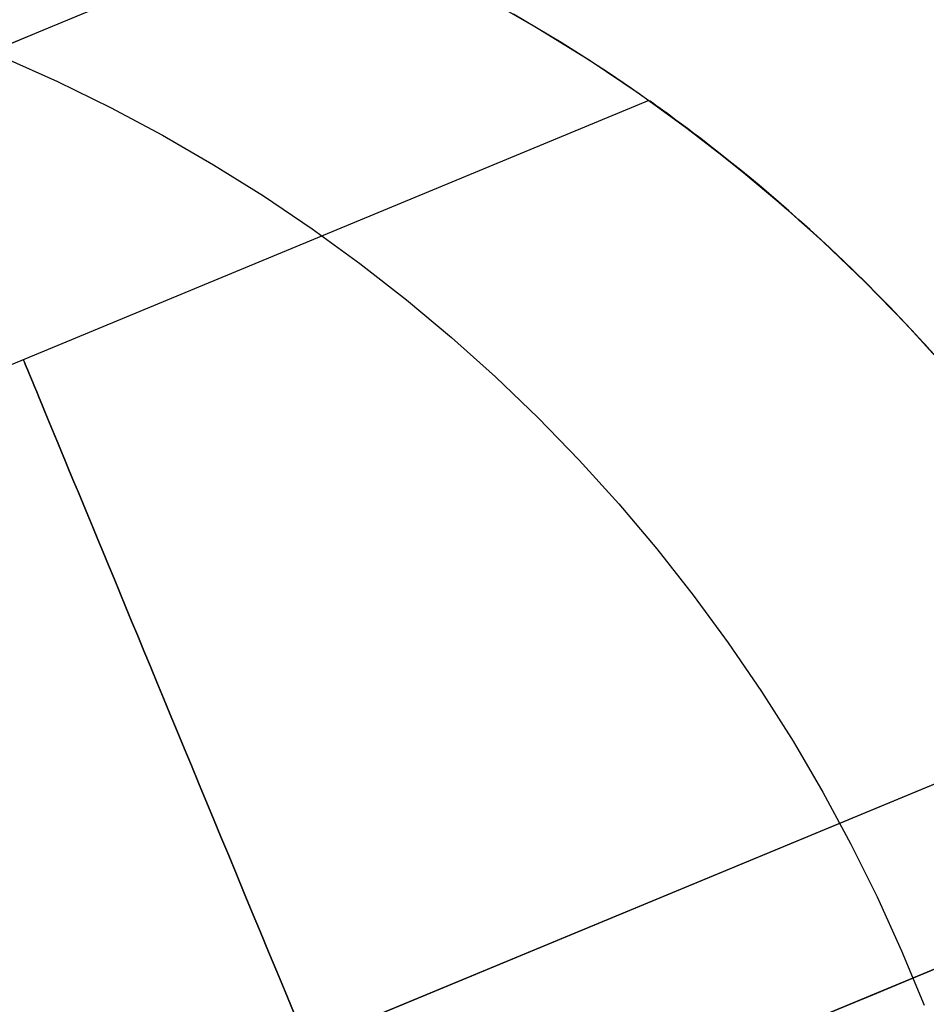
# Model space of a CAD drawing. Extents: x -3378 to 3007, y -425 to 173.
# Tile 335 of 396: x 2227.97 to 2235.93, y 19.91 to 28.55. Entities that reach past the tile are written whole.
import ezdxf

# ---------------------------------------------------------------- set-up
doc = ezdxf.new("R2010")
doc.units = 0
doc.layers.add('PREDEFINITO', color=7, linetype='CONTINUOUS')

msp = doc.modelspace()

# ---------------------------------------------------------------- linework, layer by layer
at = {"layer": 'PREDEFINITO'}
for p, q in [((2232.0872, 28.7206, 2295), (2232.536, 28.4624, 2295)), ((2232.0872, 28.7206, 1820.0006), (2232.536, 28.4624, 1820.0006)), ((2232.0872, 28.7206, 2057.5021), (2232.536, 28.4624, 2057.5021)), ((2232.3029, 28.5991, 1348.1261), (2232.7214, 28.3495, 1347.8338)), ((2232.536, 28.4624, 2295), (2232.9756, 28.1888, 2295)), ((2232.536, 28.4624, 1820.0006), (2232.9756, 28.1888, 1820.0006)), ((2232.536, 28.4624, 2057.5021), (2232.9756, 28.1888, 2057.5021)), ((2232.7214, 28.3495, 1347.8338), (2232.9295, 28.2185, 1347.6912)), ((2227.8296, 28.2152, 2363.7998), (2228.3014, 28.0042, 2363.8319)), ((2232.9295, 28.2185, 1347.6912), (2233.1365, 28.0833, 1347.5512)), ((2232.9756, 28.1888, 2295), (2233.4056, 27.9002, 2295)), ((2232.9756, 28.1888, 1820.0006), (2233.4056, 27.9002, 1820.0006)), ((2232.9756, 28.1888, 2057.5021), (2233.4056, 27.9002, 2057.5021)), ((2233.1365, 28.0833, 1347.5512), (2233.3391, 27.9462, 1347.4161)), ((2228.3014, 28.0042, 2363.8319), (2228.7657, 27.7769, 2363.8627)), ((2233.3391, 27.9462, 1347.4161), (2233.5406, 27.805, 1347.2835)), ((2233.4927, 27.839, 1837.9173), (2220.3799, 22.4075, 1837.9173)), ((2233.4927, 27.839, 2262.0004), (2220.3799, 22.4075, 2262.0004)), ((2233.4927, 27.839, 1413.8342), (2220.3799, 22.4075, 1413.8342)), ((2233.4056, 27.9002, 2295), (2233.8253, 27.5969, 2295)), ((2233.4056, 27.9002, 1820.0006), (2233.8253, 27.5969, 1820.0006)), ((2233.4056, 27.9002, 2057.5021), (2233.8253, 27.5969, 2057.5021)), ((2233.4951, 27.8373, 1837.7164), (2233.4927, 27.839, 1837.9173)), ((2233.4927, 27.839, 1837.9173), (2233.4951, 27.8373, 1838.1182)), ((2233.4951, 27.8373, 2261.7994), (2233.4927, 27.839, 2262.0004)), ((2233.4927, 27.839, 2262.0004), (2233.4951, 27.8373, 2262.2013)), ((2233.4951, 27.8373, 1413.6333), (2233.4927, 27.839, 1413.8342)), ((2233.4927, 27.839, 1413.8342), (2233.4951, 27.8373, 1414.0351)), ((2233.5024, 27.8321, 1837.5156), (2233.4951, 27.8373, 1837.7164)), ((2233.4951, 27.8373, 1838.1182), (2233.5024, 27.8321, 1838.319)), ((2233.5024, 27.8321, 2261.5987), (2233.4951, 27.8373, 2261.7994)), ((2233.4951, 27.8373, 2262.2013), (2233.5024, 27.8321, 2262.402)), ((2233.5024, 27.8321, 1413.4325), (2233.4951, 27.8373, 1413.6333)), ((2233.4951, 27.8373, 1414.0351), (2233.5024, 27.8321, 1414.2359)), ((2233.5145, 27.8235, 1837.3152), (2233.5024, 27.8321, 1837.5156)), ((2233.5024, 27.8321, 1838.319), (2233.5145, 27.8235, 1838.5194)), ((2233.5145, 27.8235, 2261.3983), (2233.5024, 27.8321, 2261.5987)), ((2233.5024, 27.8321, 2262.402), (2233.5145, 27.8235, 2262.6024)), ((2233.5145, 27.8235, 1413.2321), (2233.5024, 27.8321, 1413.4325)), ((2233.5024, 27.8321, 1414.2359), (2233.5145, 27.8235, 1414.4363)), ((2233.5315, 27.8115, 1837.1153), (2233.5145, 27.8235, 1837.3152)), ((2233.5145, 27.8235, 1838.5194), (2233.5315, 27.8115, 1838.7192)), ((2233.5315, 27.8115, 2261.1984), (2233.5145, 27.8235, 2261.3983)), ((2233.5145, 27.8235, 2262.6024), (2233.5315, 27.8115, 2262.8023)), ((2233.5315, 27.8115, 1413.0323), (2233.5145, 27.8235, 1413.2321)), ((2233.5145, 27.8235, 1414.4363), (2233.5315, 27.8115, 1414.6362)), ((2228.7657, 27.7769, 2363.8627), (2229.2219, 27.5338, 2363.8924)), ((2233.5532, 27.796, 1836.9161), (2233.5315, 27.8115, 1837.1153)), ((2233.5315, 27.8115, 1838.7192), (2233.5532, 27.796, 1838.9184)), ((2233.5532, 27.796, 2260.9992), (2233.5315, 27.8115, 2261.1984)), ((2233.5315, 27.8115, 2262.8023), (2233.5532, 27.796, 2263.0015)), ((2233.5532, 27.796, 1412.8331), (2233.5315, 27.8115, 1413.0323)), ((2233.5315, 27.8115, 1414.6362), (2233.5532, 27.796, 1414.8354)), ((2233.5406, 27.805, 1347.2835), (2233.7409, 27.6597, 1347.1537)), ((2233.5795, 27.7771, 1836.7179), (2233.5532, 27.796, 1836.9161)), ((2233.5532, 27.796, 1838.9184), (2233.5795, 27.7771, 1839.1167)), ((2233.5795, 27.7771, 2260.8009), (2233.5532, 27.796, 2260.9992)), ((2233.5532, 27.796, 2263.0015), (2233.5795, 27.7771, 2263.1998)), ((2233.5795, 27.7771, 1412.6348), (2233.5532, 27.796, 1412.8331)), ((2233.5532, 27.796, 1414.8354), (2233.5795, 27.7771, 1415.0336)), ((2233.6105, 27.7549, 1836.5206), (2233.5795, 27.7771, 1836.7179)), ((2233.5795, 27.7771, 1839.1167), (2233.6105, 27.7549, 1839.3139)), ((2233.6105, 27.7549, 2260.6037), (2233.5795, 27.7771, 2260.8009)), ((2233.5795, 27.7771, 2263.1998), (2233.6105, 27.7549, 2263.397)), ((2233.6105, 27.7549, 1412.4376), (2233.5795, 27.7771, 1412.6348)), ((2233.5795, 27.7771, 1415.0336), (2233.6105, 27.7549, 1415.2309)), ((2233.646, 27.7292, 1836.3245), (2233.6105, 27.7549, 1836.5206)), ((2233.6105, 27.7549, 1839.3139), (2233.646, 27.7292, 1839.5101)), ((2233.646, 27.7292, 2260.4075), (2233.6105, 27.7549, 2260.6037)), ((2233.6105, 27.7549, 2263.397), (2233.646, 27.7292, 2263.5932)), ((2233.646, 27.7292, 1412.2414), (2233.6105, 27.7549, 1412.4376)), ((2233.6105, 27.7549, 1415.2309), (2233.646, 27.7292, 1415.427)), ((2233.6859, 27.7001, 1836.1295), (2233.646, 27.7292, 1836.3245)), ((2233.646, 27.7292, 1839.5101), (2233.6859, 27.7001, 1839.705)), ((2233.6859, 27.7001, 2260.2126), (2233.646, 27.7292, 2260.4075)), ((2233.646, 27.7292, 2263.5932), (2233.6859, 27.7001, 2263.7881)), ((2233.6859, 27.7001, 1412.0465), (2233.646, 27.7292, 1412.2414)), ((2233.646, 27.7292, 1415.427), (2233.6859, 27.7001, 1415.622)), ((2233.73, 27.6677, 1835.9362), (2233.6859, 27.7001, 1836.1295)), ((2233.6859, 27.7001, 1839.705), (2233.73, 27.6677, 1839.8983)), ((2233.73, 27.6677, 2260.0193), (2233.6859, 27.7001, 2260.2126)), ((2233.6859, 27.7001, 2263.7881), (2233.73, 27.6677, 2263.9814)), ((2233.73, 27.6677, 1411.8532), (2233.6859, 27.7001, 1412.0465)), ((2233.6859, 27.7001, 1415.622), (2233.73, 27.6677, 1415.8153)), ((2233.7783, 27.6319, 1835.7446), (2233.73, 27.6677, 1835.9362)), ((2233.73, 27.6677, 1839.8983), (2233.7783, 27.6319, 1840.0899)), ((2233.7783, 27.6319, 2259.8277), (2233.73, 27.6677, 2260.0193)), ((2233.73, 27.6677, 2263.9814), (2233.7783, 27.6319, 2264.173)), ((2233.7783, 27.6319, 1411.6616), (2233.73, 27.6677, 1411.8532)), ((2233.73, 27.6677, 1415.8153), (2233.7783, 27.6319, 1416.0068)), ((2233.7409, 27.6597, 1347.1537), (2233.9399, 27.5102, 1347.0267)), ((2233.8307, 27.5929, 1835.5548), (2233.7783, 27.6319, 1835.7446)), ((2233.7783, 27.6319, 1840.0899), (2233.8307, 27.5929, 1840.2797)), ((2233.8307, 27.5929, 2259.6379), (2233.7783, 27.6319, 2259.8277)), ((2233.7783, 27.6319, 2264.173), (2233.8307, 27.5929, 2264.3628)), ((2233.8307, 27.5929, 1411.4717), (2233.7783, 27.6319, 1411.6616)), ((2233.7783, 27.6319, 1416.0068), (2233.8307, 27.5929, 1416.1967)), ((2233.8253, 27.5969, 2295), (2234.2343, 27.2793, 2295)), ((2233.8253, 27.5969, 1820.0006), (2234.2343, 27.2793, 1820.0006)), ((2233.8253, 27.5969, 2057.5021), (2234.2343, 27.2793, 2057.5021)), ((2233.8869, 27.5505, 1835.3668), (2233.8307, 27.5929, 1835.5548)), ((2233.8307, 27.5929, 1840.2797), (2233.8869, 27.5505, 1840.4677)), ((2233.8869, 27.5505, 2259.4499), (2233.8307, 27.5929, 2259.6379)), ((2233.8307, 27.5929, 2264.3628), (2233.8869, 27.5505, 2264.5508)), ((2233.8869, 27.5505, 1411.2838), (2233.8307, 27.5929, 1411.4717)), ((2233.8307, 27.5929, 1416.1967), (2233.8869, 27.5505, 1416.3847)), ((2229.2219, 27.5338, 2363.8924), (2229.6696, 27.2751, 2363.9207)), ((2233.9469, 27.5048, 1835.1807), (2233.8869, 27.5505, 1835.3668)), ((2233.8869, 27.5505, 1840.4677), (2233.9469, 27.5048, 1840.6539)), ((2233.9469, 27.5048, 2259.2638), (2233.8869, 27.5505, 2259.4499)), ((2233.8869, 27.5505, 2264.5508), (2233.9469, 27.5048, 2264.7369)), ((2233.9469, 27.5048, 1411.0976), (2233.8869, 27.5505, 1411.2838)), ((2233.8869, 27.5505, 1416.3847), (2233.9469, 27.5048, 1416.5708)), ((2233.9399, 27.5102, 1347.0267), (2234.1339, 27.3593, 1346.9049)), ((2234.0105, 27.4558, 1834.9966), (2233.9469, 27.5048, 1835.1807)), ((2233.9469, 27.5048, 1840.6539), (2234.0105, 27.4558, 1840.838)), ((2234.0105, 27.4558, 2259.0796), (2233.9469, 27.5048, 2259.2638)), ((2233.9469, 27.5048, 2264.7369), (2234.0105, 27.4558, 2264.9211)), ((2234.0105, 27.4558, 1410.9135), (2233.9469, 27.5048, 1411.0976)), ((2233.9469, 27.5048, 1416.5708), (2234.0105, 27.4558, 1416.7549)), ((2234.0777, 27.4035, 1834.8144), (2234.0105, 27.4558, 1834.9966)), ((2234.0105, 27.4558, 1840.838), (2234.0777, 27.4035, 1841.0201)), ((2234.0777, 27.4035, 2258.8975), (2234.0105, 27.4558, 2259.0796)), ((2234.0105, 27.4558, 2264.9211), (2234.0777, 27.4035, 2265.1032)), ((2234.0777, 27.4035, 1410.7314), (2234.0105, 27.4558, 1410.9135)), ((2234.0105, 27.4558, 1416.7549), (2234.0777, 27.4035, 1416.9371)), ((2234.148, 27.3482, 1834.6351), (2234.0777, 27.4035, 1834.8144)), ((2234.0777, 27.4035, 1841.0201), (2234.148, 27.3482, 1841.1995)), ((2234.148, 27.3482, 2258.7181), (2234.0777, 27.4035, 2258.8975)), ((2234.0777, 27.4035, 2265.1032), (2234.148, 27.3482, 2265.2826)), ((2234.148, 27.3482, 1410.552), (2234.0777, 27.4035, 1410.7314)), ((2234.0777, 27.4035, 1416.9371), (2234.148, 27.3482, 1417.1164)), ((2234.1339, 27.3593, 1346.9049), (2234.3266, 27.2044, 1346.7859)), ((2234.2215, 27.2896, 1834.458), (2234.148, 27.3482, 1834.6351)), ((2234.148, 27.3482, 1841.1995), (2234.2215, 27.2896, 1841.3765)), ((2234.2215, 27.2896, 2258.5411), (2234.148, 27.3482, 2258.7181)), ((2234.148, 27.3482, 2265.2826), (2234.2215, 27.2896, 2265.4596)), ((2234.2215, 27.2896, 1410.375), (2234.148, 27.3482, 1410.552)), ((2234.148, 27.3482, 1417.1164), (2234.2215, 27.2896, 1417.2935)), ((2229.6696, 27.2751, 2363.9207), (2230.1081, 27.001, 2363.9478)), ((2234.298, 27.2277, 1834.2834), (2234.2215, 27.2896, 1834.458)), ((2234.2215, 27.2896, 1841.3765), (2234.298, 27.2277, 1841.5512)), ((2234.298, 27.2277, 2258.3665), (2234.2215, 27.2896, 2258.5411)), ((2234.2215, 27.2896, 2265.4596), (2234.298, 27.2277, 2265.6342)), ((2234.298, 27.2277, 1410.2003), (2234.2215, 27.2896, 1410.375)), ((2234.2215, 27.2896, 1417.2935), (2234.298, 27.2277, 1417.4681)), ((2234.2343, 27.2793, 2295), (2234.6321, 26.9478, 2295)), ((2234.2343, 27.2793, 1820.0006), (2234.6321, 26.9478, 1820.0006)), ((2234.2343, 27.2793, 2057.5021), (2234.6321, 26.9478, 2057.5021)), ((2234.3773, 27.1627, 1834.1113), (2234.298, 27.2277, 1834.2834)), ((2234.298, 27.2277, 1841.5512), (2234.3773, 27.1627, 1841.7233)), ((2234.3773, 27.1627, 2258.1943), (2234.298, 27.2277, 2258.3665)), ((2234.298, 27.2277, 2265.6342), (2234.3773, 27.1627, 2265.8064)), ((2234.3773, 27.1627, 1410.0282), (2234.298, 27.2277, 1410.2003)), ((2234.298, 27.2277, 1417.4681), (2234.3773, 27.1627, 1417.6402)), ((2234.3266, 27.2044, 1346.7859), (2234.5177, 27.0455, 1346.6699)), ((2234.4594, 27.0945, 1833.9416), (2234.3773, 27.1627, 1834.1113)), ((2234.3773, 27.1627, 1841.7233), (2234.4594, 27.0945, 1841.893)), ((2234.4594, 27.0945, 2258.0247), (2234.3773, 27.1627, 2258.1943)), ((2234.3773, 27.1627, 2265.8064), (2234.4594, 27.0945, 2265.976)), ((2234.4594, 27.0945, 1409.8585), (2234.3773, 27.1627, 1410.0282)), ((2234.3773, 27.1627, 1417.6402), (2234.4594, 27.0945, 1417.8099)), ((2234.544, 27.0231, 1833.7746), (2234.4594, 27.0945, 1833.9416)), ((2234.4594, 27.0945, 1841.893), (2234.544, 27.0231, 1842.06)), ((2234.544, 27.0231, 2257.8576), (2234.4594, 27.0945, 2258.0247)), ((2234.4594, 27.0945, 2265.976), (2234.544, 27.0231, 2266.1431)), ((2234.544, 27.0231, 1409.6915), (2234.4594, 27.0945, 1409.8585)), ((2234.4594, 27.0945, 1417.8099), (2234.544, 27.0231, 1417.9769)), ((2234.5177, 27.0455, 1346.6699), (2234.7073, 26.8824, 1346.5569)), ((2230.1081, 27.001, 2363.9478), (2230.5369, 26.7119, 2363.9736)), ((2234.6311, 26.9485, 1833.6102), (2234.544, 27.0231, 1833.7746)), ((2234.544, 27.0231, 1842.06), (2234.6311, 26.9485, 1842.2244)), ((2234.6311, 26.9485, 2257.6933), (2234.544, 27.0231, 2257.8576)), ((2234.544, 27.0231, 2266.1431), (2234.6311, 26.9485, 2266.3075)), ((2234.6311, 26.9485, 1409.5271), (2234.544, 27.0231, 1409.6915)), ((2234.544, 27.0231, 1417.9769), (2234.6311, 26.9485, 1418.1413)), ((2234.7205, 26.8707, 1833.4485), (2234.6311, 26.9485, 1833.6102)), ((2234.6311, 26.9485, 1842.2244), (2234.7205, 26.8707, 1842.3861)), ((2234.7205, 26.8707, 2257.5316), (2234.6311, 26.9485, 2257.6933)), ((2234.6311, 26.9485, 2266.3075), (2234.7205, 26.8707, 2266.4691)), ((2234.7205, 26.8707, 1409.3654), (2234.6311, 26.9485, 1409.5271)), ((2234.6311, 26.9485, 1418.1413), (2234.7205, 26.8707, 1418.303)), ((2234.6321, 26.9478, 2295), (2235.0182, 26.6027, 2295)), ((2234.6321, 26.9478, 1820.0006), (2235.0182, 26.6027, 1820.0006)), ((2234.6321, 26.9478, 2057.5021), (2235.0182, 26.6027, 2057.5021)), ((2234.7073, 26.8824, 1346.5569), (2234.8915, 26.7186, 1346.4492)), ((2234.8121, 26.7898, 1833.2896), (2234.7205, 26.8707, 1833.4485)), ((2234.7205, 26.8707, 1842.3861), (2234.8121, 26.7898, 1842.545)), ((2234.8121, 26.7898, 2257.3727), (2234.7205, 26.8707, 2257.5316)), ((2234.7205, 26.8707, 2266.4691), (2234.8121, 26.7898, 2266.628)), ((2234.8121, 26.7898, 1409.2065), (2234.7205, 26.8707, 1409.3654)), ((2234.7205, 26.8707, 1418.303), (2234.8121, 26.7898, 1418.4619)), ((2234.9057, 26.7056, 1833.1336), (2234.8121, 26.7898, 1833.2896)), ((2234.8121, 26.7898, 1842.545), (2234.9057, 26.7056, 1842.701)), ((2234.9057, 26.7056, 2257.2166), (2234.8121, 26.7898, 2257.3727)), ((2234.8121, 26.7898, 2266.628), (2234.9057, 26.7056, 2266.7841)), ((2234.9057, 26.7056, 1409.0505), (2234.8121, 26.7898, 1409.2065)), ((2234.8121, 26.7898, 1418.4619), (2234.9057, 26.7056, 1418.6179)), ((2230.5369, 26.7119, 2363.9736), (2230.9556, 26.4082, 2363.998)), ((2234.8915, 26.7186, 1346.4492), (2235.0739, 26.5509, 1346.3446)), ((2235.0011, 26.6184, 1832.9804), (2234.9057, 26.7056, 1833.1336)), ((2234.9057, 26.7056, 1842.701), (2235.0011, 26.6184, 1842.8542)), ((2235.0011, 26.6184, 2257.0635), (2234.9057, 26.7056, 2257.2166)), ((2234.9057, 26.7056, 2266.7841), (2235.0011, 26.6184, 2266.9372)), ((2235.0011, 26.6184, 1408.8973), (2234.9057, 26.7056, 1409.0505)), ((2234.9057, 26.7056, 1418.6179), (2235.0011, 26.6184, 1418.7711)), ((2235.0983, 26.528, 1832.8302), (2235.0011, 26.6184, 1832.9804)), ((2235.0011, 26.6184, 1842.8542), (2235.0983, 26.528, 1843.0043)), ((2235.0983, 26.528, 2256.9133), (2235.0011, 26.6184, 2257.0635)), ((2235.0011, 26.6184, 2266.9372), (2235.0983, 26.528, 2267.0874)), ((2235.0983, 26.528, 1408.7472), (2235.0011, 26.6184, 1408.8973)), ((2235.0011, 26.6184, 1418.7711), (2235.0983, 26.528, 1418.9213)), ((2235.0182, 26.6027, 2295), (2235.3921, 26.2446, 2295)), ((2235.0182, 26.6027, 1820.0006), (2235.3921, 26.2446, 1820.0006)), ((2235.0182, 26.6027, 2057.5021), (2235.3921, 26.2446, 2057.5021)), ((2235.0739, 26.5509, 1346.3446), (2235.2545, 26.3793, 1346.2433)), ((2235.1971, 26.4344, 1832.6831), (2235.0983, 26.528, 1832.8302)), ((2235.0983, 26.528, 1843.0043), (2235.1971, 26.4344, 1843.1515)), ((2235.1971, 26.4344, 2256.7661), (2235.0983, 26.528, 2256.9133)), ((2235.0983, 26.528, 2267.0874), (2235.1971, 26.4344, 2267.2346)), ((2235.1971, 26.4344, 1408.6), (2235.0983, 26.528, 1408.7472)), ((2235.0983, 26.528, 1418.9213), (2235.1971, 26.4344, 1419.0684)), ((2230.9556, 26.4082, 2363.998), (2231.3637, 26.0902, 2364.021)), ((2235.2973, 26.3377, 1832.539), (2235.1971, 26.4344, 1832.6831)), ((2235.1971, 26.4344, 1843.1515), (2235.2973, 26.3377, 1843.2956)), ((2235.2973, 26.3377, 2256.6221), (2235.1971, 26.4344, 2256.7661)), ((2235.1971, 26.4344, 2267.2346), (2235.2973, 26.3377, 2267.3786)), ((2235.2973, 26.3377, 1408.4559), (2235.1971, 26.4344, 1408.6)), ((2235.1971, 26.4344, 1419.0684), (2235.2973, 26.3377, 1419.2125)), ((2235.2545, 26.3793, 1346.2433), (2235.4332, 26.2037, 1346.1453)), ((2235.3989, 26.2379, 1832.3981), (2235.2973, 26.3377, 1832.539)), ((2235.2973, 26.3377, 1843.2956), (2235.3989, 26.2379, 1843.4365)), ((2235.3989, 26.2379, 2256.4812), (2235.2973, 26.3377, 2256.6221)), ((2235.2973, 26.3377, 2267.3786), (2235.3989, 26.2379, 2267.5195)), ((2235.3989, 26.2379, 1408.315), (2235.2973, 26.3377, 1408.4559)), ((2235.2973, 26.3377, 1419.2125), (2235.3989, 26.2379, 1419.3534)), ((2235.3921, 26.2446, 2295), (2235.7535, 25.8737, 2295)), ((2235.3921, 26.2446, 1820.0006), (2235.7535, 25.8737, 1820.0006)), ((2235.3921, 26.2446, 2057.5021), (2235.7535, 25.8737, 2057.5021)), ((2235.5016, 26.135, 1832.2604), (2235.3989, 26.2379, 1832.3981)), ((2235.3989, 26.2379, 1843.4365), (2235.5016, 26.135, 1843.5741)), ((2235.5016, 26.135, 2256.3435), (2235.3989, 26.2379, 2256.4812)), ((2235.3989, 26.2379, 2267.5195), (2235.5016, 26.135, 2267.6572)), ((2235.5016, 26.135, 1408.1774), (2235.3989, 26.2379, 1408.315)), ((2235.3989, 26.2379, 1419.3534), (2235.5016, 26.135, 1419.4911)), ((2235.4332, 26.2037, 1346.1453), (2235.6063, 26.0279, 1346.0525)), ((2235.5991, 26.0353, 1832.1339), (2235.5016, 26.135, 1832.2604)), ((2235.5016, 26.135, 1843.5741), (2235.5991, 26.0353, 1843.7007)), ((2235.5991, 26.0353, 2256.217), (2235.5016, 26.135, 2256.3435)), ((2235.5016, 26.135, 2267.6572), (2235.5991, 26.0353, 2267.7837)), ((2235.5991, 26.0353, 1408.0508), (2235.5016, 26.135, 1408.1774)), ((2235.5016, 26.135, 1419.4911), (2235.5991, 26.0353, 1419.6176)), ((2231.3637, 26.0902, 2364.021), (2231.7605, 25.7584, 2364.0427)), ((2235.6975, 25.9329, 1832.0103), (2235.5991, 26.0353, 1832.1339)), ((2235.5991, 26.0353, 1843.7007), (2235.6975, 25.9329, 1843.8243)), ((2235.6975, 25.9329, 2256.0934), (2235.5991, 26.0353, 2256.217)), ((2235.5991, 26.0353, 2267.7837), (2235.6975, 25.9329, 2267.9073)), ((2235.6975, 25.9329, 1407.9272), (2235.5991, 26.0353, 1408.0508)), ((2235.5991, 26.0353, 1419.6176), (2235.6975, 25.9329, 1419.7412)), ((2235.6063, 26.0279, 1346.0525), (2235.7773, 25.8484, 1345.9631)), ((2235.7967, 25.8277, 1831.8897), (2235.6975, 25.9329, 1832.0103)), ((2235.6975, 25.9329, 1843.8243), (2235.7967, 25.8277, 1843.9449)), ((2235.7967, 25.8277, 2255.9727), (2235.6975, 25.9329, 2256.0934)), ((2235.6975, 25.9329, 2267.9073), (2235.7967, 25.8277, 2268.028)), ((2235.7967, 25.8277, 1407.8066), (2235.6975, 25.9329, 1407.9272)), ((2235.6975, 25.9329, 1419.7412), (2235.7967, 25.8277, 1419.8618)), ((2235.7535, 25.8737, 2295), (2236.1019, 25.4906, 2295)), ((2235.7535, 25.8737, 1820.0006), (2236.1019, 25.4906, 1820.0006)), ((2235.7535, 25.8737, 2057.5021), (2236.1019, 25.4906, 2057.5021)), ((2235.7773, 25.8484, 1345.9631), (2235.9462, 25.6651, 1345.8771)), ((2231.7605, 25.7584, 2364.0427), (2232.1458, 25.413, 2364.0628)), ((2235.8965, 25.7197, 1831.772), (2235.7967, 25.8277, 1831.8897)), ((2235.7967, 25.8277, 1843.9449), (2235.8965, 25.7197, 1844.0626)), ((2235.8965, 25.7197, 2255.8551), (2235.7967, 25.8277, 2255.9727)), ((2235.7967, 25.8277, 2268.028), (2235.8965, 25.7197, 2268.1456)), ((2235.8965, 25.7197, 1407.6889), (2235.7967, 25.8277, 1407.8066)), ((2235.7967, 25.8277, 1419.8618), (2235.8965, 25.7197, 1419.9795)), ((2235.9968, 25.609, 1831.6574), (2235.8965, 25.7197, 1831.772)), ((2235.8965, 25.7197, 1844.0626), (2235.9968, 25.609, 1844.1771)), ((2235.9968, 25.609, 2255.7405), (2235.8965, 25.7197, 2255.8551)), ((2235.8965, 25.7197, 2268.1456), (2235.9968, 25.609, 2268.2602)), ((2235.9968, 25.609, 1407.5744), (2235.8965, 25.7197, 1407.6889)), ((2235.8965, 25.7197, 1419.9795), (2235.9968, 25.609, 1420.0941)), ((2232.1458, 25.413, 2364.0628), (2232.519, 25.0545, 2364.0816)), ((2232.519, 25.0545, 2364.0816), (2232.8797, 24.6833, 2364.0988)), ((2232.8797, 24.6833, 2364.0988), (2233.2274, 24.2999, 2364.1146)), ((2233.2274, 24.2999, 2364.1146), (2233.5617, 23.9048, 2364.1288)), ((2233.5617, 23.9048, 2364.1288), (2233.8823, 23.4983, 2364.1415)), ((2233.8823, 23.4983, 2364.1415), (2234.1887, 23.081, 2364.1526)), ((2234.1887, 23.081, 2364.1526), (2234.4806, 22.6535, 2364.1622)), ((2205.7798, 9.3244, 2285), (2238.0461, 22.6896, 2285)), ((2238.0461, 22.6896, 2061.4585), (2205.7798, 9.3244, 2061.4585)), ((2238.0461, 22.6896, 1614.3754), (2205.7798, 9.3244, 1614.3754)), ((2234.4806, 22.6535, 2364.1622), (2234.7577, 22.2161, 2364.1702)), ((2234.7577, 22.2161, 2364.1702), (2235.0196, 21.7694, 2364.1766)), ((2235.0196, 21.7694, 2364.1766), (2235.2659, 21.3139, 2364.1814)), ((2206.3538, 7.9386, 2286.5), (2238.6896, 21.3325, 2286.5)), ((2206.3538, 7.9386, 2283.5), (2238.6896, 21.3325, 2283.5)), ((2238.6896, 21.3325, 2062.9585), (2206.3538, 7.9386, 2062.9585)), ((2238.6896, 21.3325, 2059.9585), (2206.3538, 7.9386, 2059.9585)), ((2238.6896, 21.3325, 1612.8754), (2206.3538, 7.9386, 1612.8754)), ((2238.6896, 21.3325, 1615.8754), (2206.3538, 7.9386, 1615.8754)), ((2238.6853, 21.3308, 1829.9173), (2223.4413, 15.0165, 1829.9173)), ((2238.6853, 21.3308, 1845.9173), (2223.4413, 15.0165, 1845.9173)), ((2238.6853, 21.3308, 2254.0004), (2223.4413, 15.0165, 2254.0004)), ((2238.6853, 21.3308, 2270.0004), (2223.4413, 15.0165, 2270.0004)), ((2238.6853, 21.3308, 1405.8342), (2223.4413, 15.0165, 1405.8342)), ((2238.6853, 21.3308, 1421.8342), (2223.4413, 15.0165, 1421.8342)), ((2235.2659, 21.3139, 2364.1814), (2235.4965, 20.8503, 2364.1846)), ((2235.4965, 20.8503, 2364.1846), (2235.711, 20.379, 2364.1862)), ((2235.711, 20.379, 2364.1862), (2235.9091, 19.9006, 2364.1862))]:
    msp.add_line(p, q, dxfattribs=at)
at = {"layer": 'PREDEFINITO', "extrusion": (-0.92388, -0.382683, -3.16969e-14)}
for centre in [(837.0007, 1837.9173, -2068.1885), (837.0007, 2262.0004, -2068.1885)]:
    msp.add_circle(centre, 8, dxfattribs=at)
at = {"layer": 'PREDEFINITO', "extrusion": (-0.92388, -0.382683, -1.53766e-14)}
msp.add_circle((837.0007, 1413.8342, -2068.1885), 8, dxfattribs=at)
at = {"layer": 'PREDEFINITO', "extrusion": (-0.382683, 0.92388, 3.63162e-16)}
msp.add_arc((-1306.443, 2295, -826.3941), 765.6067, 90.328796, 179.999998, dxfattribs=at)
at = {"layer": 'PREDEFINITO', "extrusion": (-0.382683, 0.92388, -1.36186e-15)}
msp.add_arc((-2076.4432, 2115, -826.3941), 765.6067, 270.3287973, 359.9999967, dxfattribs=at)
at = {"layer": 'PREDEFINITO', "extrusion": (-0.382683, 0.92388, 6.81416e-16)}
msp.add_arc((-1306.4431, 2295, -837.0007), 770, 90, 180, dxfattribs=at)
at = {"layer": 'PREDEFINITO', "extrusion": (-0.382683, 0.92388, -9.77684e-16)}
msp.add_arc((-2076.4431, 2115, -837.0007), 770, 270, 360, dxfattribs=at)

doc.saveas('drawing.dxf')
